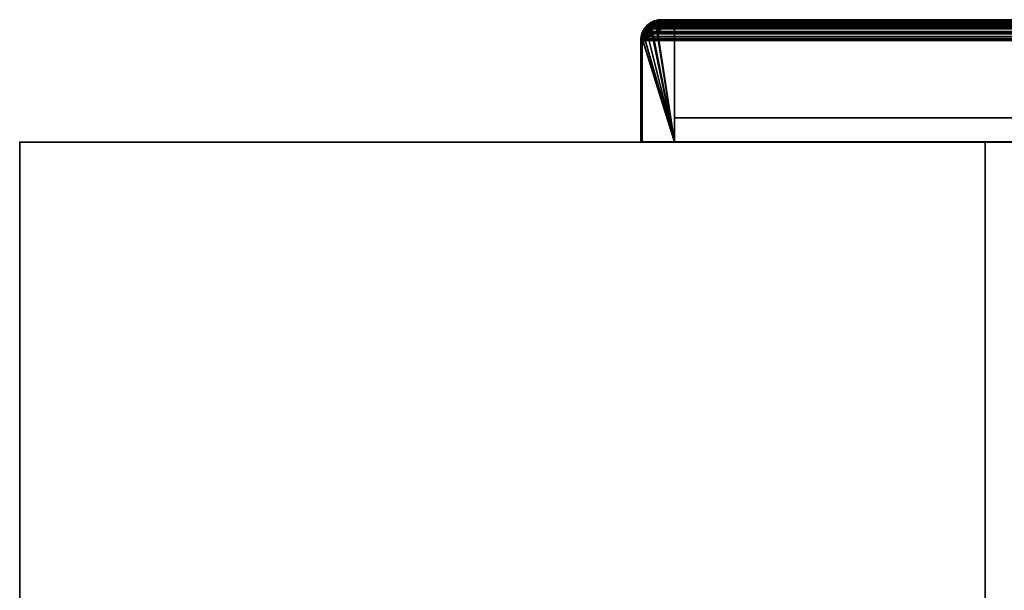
# Model space of a CAD drawing. Header units: millimetres. Extents: x -490 to 6690, y -115 to 152.
# Tile 1000 of 1056: x 5310 to 5463, y 64 to 152. Entities that reach past the tile are written whole.
import ezdxf

# ---------------------------------------------------------------- set-up
doc = ezdxf.new("R2010")
doc.units = ezdxf.units.MM
doc.layers.add('151', color=253, linetype='Continuous')

# ---------------------------------------------------------------- blocks, each defined once
blk = doc.blocks.new('UG_SURFACE_005')
at = {"layer": '151', "color": 252, "linetype": 'Continuous', "lineweight": 35}
for points in [[(5310, -6.2, -7.5), (5310, 133.2, -7.5), (5460, 133.2, -7.5), (5460, -6.2, -7.5)], [(5310, 133.2, 2202.5), (6690, 133.2, 2202.5), (6540, 133.2, 2052.5), (5460, 133.2, 2052.5)], [(5460, 133.2, 2052.5), (5460, 133.2, -7.5), (5310, 133.2, -7.5), (5310, 133.2, 2202.5)], [(5310, -6.2, 2202.5), (5310, 133.2, 2202.5), (5310, 133.2, -7.5), (5310, -6.2, -7.5)], [(6690, -6.2, 2202.5), (6690, 133.2, 2202.5), (5310, 133.2, 2202.5), (5310, -6.2, 2202.5)], [(5460, -6.2, 2052.5), (5460, 133.2, 2052.5), (6540, 133.2, 2052.5), (6540, -6.2, 2052.5)], [(5460, -6.2, -7.5), (5460, 133.2, -7.5), (5460, 133.2, 2052.5), (5460, -6.2, 2052.5)]]:
    blk.add_3dface(points, dxfattribs=at)
blk = doc.blocks.new('UG_SURFACE_384')
at = {"layer": '151', "color": 14, "linetype": 'Continuous', "lineweight": 35}
for points in [[(5411.75, 152, -7.5), (5411.75, 133.25, -7.5), (5406.75, 133.25, -7.5), (5406.75, 149, -7.5)], [(5406.75, 149, -7.5), (5406.79, 149.18, -7.5), (5411.75, 152, -7.5)], [(5408.8, 151.81, -7.5), (5409.75, 152, -7.5), (5411.75, 152, -7.5), (5406.79, 149.18, -7.5)], [(5408, 151.37, -7.5), (5408.6, 151.77, -7.5), (5408.8, 151.81, -7.5), (5406.79, 149.18, -7.5)], [(5411.75, 133.25, 2095.75), (5408.81, 151.75, 2098.69), (5408.27, 151.61, 2099.23), (5407.99, 151.35, 2099.51)], [(5408, 151.37, -7.5), (5407.99, 151.35, 2099.51), (5408.27, 151.61, 2099.23)], [(5408.81, 151.75, 2098.69), (5408.6, 151.77, -7.5), (5408, 151.37, -7.5)], [(5408, 151.37, -7.5), (5408.27, 151.61, 2099.23), (5408.81, 151.75, 2098.69)], [(5408.81, 151.75, 2098.69), (5408.8, 151.81, -7.5), (5408.6, 151.77, -7.5)], [(5408.8, 151.81, -7.5), (5408.81, 151.75, 2098.69), (5409.75, 152, 2097.75)], [(5409.75, 152, 2097.75), (5409.75, 152, -7.5), (5408.8, 151.81, -7.5)], [(5411.75, 133.25, 2095.75), (5411.75, 152, 2095.75), (5409.75, 152, 2097.75), (5408.81, 151.75, 2098.69)], [(5411.75, 152, 2095.75), (5411.75, 152, -7.5), (5409.75, 152, -7.5), (5409.75, 152, 2097.75)], [(5411.75, 133.25, 2095.75), (5411.75, 133.25, -7.5), (5411.75, 152, -7.5), (5411.75, 152, 2095.75)], [(5411.75, 133.25, 2095.75), (5406.93, 149.96, 2100.57), (5406.85, 149.78, 2100.65), (5406.77, 149.18, 2100.73)], [(5408, 151.37, -7.5), (5406.79, 149.18, -7.5), (5406.94, 149.97, -7.5)], [(5406.93, 149.96, 2100.57), (5406.94, 149.97, -7.5), (5406.79, 149.18, -7.5)], [(5406.79, 149.18, -7.5), (5406.85, 149.78, 2100.65), (5406.93, 149.96, 2100.57)], [(5407.35, 150.76, 2100.15), (5407.26, 150.67, 2100.24), (5406.93, 149.96, 2100.57), (5411.75, 133.25, 2095.75)], [(5406.98, 150.15, -7.5), (5406.93, 149.96, 2100.57), (5407.26, 150.67, 2100.24)], [(5406.98, 150.15, -7.5), (5406.94, 149.97, -7.5), (5406.93, 149.96, 2100.57)], [(5408, 151.37, -7.5), (5406.94, 149.97, -7.5), (5406.98, 150.15, -7.5), (5407.38, 150.75, -7.5)], [(5406.98, 150.15, -7.5), (5407.26, 150.67, 2100.24), (5407.35, 150.76, 2100.15)], [(5407.35, 150.76, 2100.15), (5407.38, 150.75, -7.5), (5406.98, 150.15, -7.5)], [(5407.99, 151.35, 2099.51), (5407.35, 150.76, 2100.15), (5411.75, 133.25, 2095.75)], [(5407.38, 150.75, -7.5), (5407.35, 150.76, 2100.15), (5407.99, 151.35, 2099.51)], [(5407.38, 150.75, -7.5), (5407.63, 151.12, -7.5), (5408, 151.37, -7.5)], [(5407.99, 151.35, 2099.51), (5407.63, 151.12, -7.5), (5407.38, 150.75, -7.5)], [(5407.99, 151.35, 2099.51), (5408, 151.37, -7.5), (5407.63, 151.12, -7.5)], [(5406.77, 149.18, 2100.73), (5406.75, 149, 2100.75), (5406.75, 133.25, 2100.75), (5411.75, 133.25, 2095.75)], [(5406.75, 149, -7.5), (5406.75, 149, 2100.75), (5406.77, 149.18, 2100.73)], [(5406.77, 149.18, 2100.73), (5406.79, 149.18, -7.5), (5406.75, 149, -7.5)], [(5406.75, 149, -7.5), (5406.75, 133.25, -7.5), (5406.75, 133.25, 2100.75), (5406.75, 149, 2100.75)], [(5406.79, 149.18, -7.5), (5406.77, 149.18, 2100.73), (5406.85, 149.78, 2100.65)], [(5406.75, 133.25, 2100.75), (5406.75, 133.25, -7.5), (5411.75, 133.25, -7.5), (5411.75, 133.25, 2095.75)]]:
    blk.add_3dface(points, dxfattribs=at)
blk = doc.blocks.new('UG_SURFACE_385')
at = {"layer": '151', "color": 7, "linetype": 'Continuous', "lineweight": 35}
for points in [[(5407.45, 151.3, -7.5), (5407.49, 151.22, 2100.01), (5408.15, 151.83, 2099.35)], [(5408.15, 151.83, 2099.35), (5407.91, 151.6, -7.5), (5407.45, 151.3, -7.5)], [(5407.45, 151.3, -7.5), (5407.91, 151.6, -7.5), (5408.05, 151.4, -7.5), (5407.63, 151.12, -7.5)], [(5407.62, 151.09, 2099.88), (5408.39, 151.67, 2099.11), (5408.15, 151.83, 2099.35), (5407.49, 151.22, 2100.01)], [(5407.62, 151.11, -7.5), (5407.63, 151.12, -7.5), (5408.65, 151.74, 2098.85)], [(5408.65, 151.74, 2098.85), (5408.39, 151.67, 2099.11), (5407.62, 151.11, -7.5)], [(5408.39, 151.67, 2099.11), (5407.62, 151.09, 2099.88), (5407.62, 151.11, -7.5)], [(5408.65, 151.74, 2098.85), (5407.63, 151.12, -7.5), (5408.05, 151.4, -7.5)], [(5408.51, 152.01, -7.5), (5407.91, 151.6, -7.5), (5408.15, 151.83, 2099.35)], [(5408.57, 151.76, -7.5), (5408.05, 151.4, -7.5), (5407.91, 151.6, -7.5), (5408.51, 152.01, -7.5)], [(5408.65, 151.74, 2098.85), (5408.05, 151.4, -7.5), (5408.57, 151.76, -7.5)], [(5408.51, 152.01, -7.5), (5408.15, 151.83, 2099.35), (5408.56, 151.94, 2098.94)], [(5408.56, 151.94, 2098.94), (5408.15, 151.83, 2099.35), (5408.39, 151.67, 2099.11), (5408.65, 151.74, 2098.85)], [(5408.56, 151.94, 2098.94), (5408.56, 152.01, -7.5), (5408.51, 152.01, -7.5)], [(5408.64, 151.77, -7.5), (5408.57, 151.76, -7.5), (5408.51, 152.01, -7.5), (5408.56, 152.01, -7.5)], [(5408.77, 152.06, -7.5), (5408.56, 151.94, 2098.94), (5409.75, 152.25, 2097.75)], [(5408.65, 151.74, 2098.85), (5409.75, 152, 2097.75), (5409.75, 152.25, 2097.75), (5408.56, 151.94, 2098.94)], [(5408.77, 152.06, -7.5), (5408.56, 152.01, -7.5), (5408.56, 151.94, 2098.94)], [(5408.56, 152.01, -7.5), (5408.77, 152.06, -7.5), (5408.85, 151.81, -7.5), (5408.64, 151.77, -7.5)], [(5408.57, 151.76, -7.5), (5408.64, 151.77, -7.5), (5408.65, 151.74, 2098.85)], [(5408.64, 151.77, -7.5), (5408.85, 151.81, -7.5), (5409.75, 152, 2097.75)], [(5409.75, 152, 2097.75), (5408.65, 151.74, 2098.85), (5408.64, 151.77, -7.5)], [(5409.75, 152.25, 2097.75), (5409.75, 152.25, -7.5), (5408.77, 152.06, -7.5)], [(5409.75, 152, -7.5), (5408.85, 151.81, -7.5), (5408.77, 152.06, -7.5), (5409.75, 152.25, -7.5)], [(5408.85, 151.81, -7.5), (5409.75, 152, -7.5), (5409.75, 152, 2097.75)], [(5483.75, 152.25, 2023.75), (5483.75, 152.25, -7.5), (5409.75, 152.25, -7.5), (5409.75, 152.25, 2097.75)], [(5409.75, 152.25, -7.5), (5483.75, 152.25, -7.5), (5483.75, 152, -7.5), (5409.75, 152, -7.5)], [(5483.75, 152.25, 2023.75), (5409.75, 152.25, 2097.75), (5409.75, 152, 2097.75), (5483.75, 152, 2023.75)], [(5483.75, 152, 2023.75), (5409.75, 152, 2097.75), (5409.75, 152, -7.5), (5483.75, 152, -7.5)], [(5483.75, 152.25, 2023.75), (5484.86, 152.04, -7.5), (5483.93, 152.22, -7.5)], [(5484.86, 152.04, -7.5), (5483.75, 152.25, 2023.75), (5484.94, 151.95, 2022.56)], [(5483.93, 152.22, -7.5), (5483.75, 152.25, -7.5), (5483.75, 152.25, 2023.75)], [(5483.91, 151.97, -7.5), (5483.75, 152, -7.5), (5483.75, 152.25, -7.5), (5483.93, 152.22, -7.5)], [(5483.75, 152, 2023.75), (5484.76, 151.83, 2022.74), (5484.94, 151.95, 2022.56), (5483.75, 152.25, 2023.75)], [(5483.75, 152, -7.5), (5483.91, 151.97, -7.5), (5484.85, 151.77, 2022.65)], [(5484.85, 151.77, 2022.65), (5484.76, 151.83, 2022.74), (5483.75, 152, -7.5)], [(5484.76, 151.83, 2022.74), (5483.75, 152, 2023.75), (5483.75, 152, -7.5)], [(5484.78, 151.8, -7.5), (5483.91, 151.97, -7.5), (5483.93, 152.22, -7.5), (5484.86, 152.04, -7.5)], [(5484.85, 151.77, 2022.65), (5483.91, 151.97, -7.5), (5484.78, 151.8, -7.5)], [(5484.94, 151.95, 2022.56), (5484.76, 151.83, 2022.74), (5484.85, 151.77, 2022.65)], [(5484.85, 151.79, -7.5), (5484.78, 151.8, -7.5), (5484.86, 152.04, -7.5), (5484.94, 152.03, -7.5)], [(5484.78, 151.8, -7.5), (5484.85, 151.79, -7.5), (5484.85, 151.77, 2022.65)], [(5484.85, 151.79, -7.5), (5484.94, 152.03, -7.5), (5484.95, 152.02, -7.5)], [(5484.95, 152.02, -7.5), (5485.69, 151.53, -7.5), (5485.55, 151.33, -7.5), (5484.85, 151.79, -7.5)], [(5484.85, 151.79, -7.5), (5484.85, 151.79, -7.5), (5484.95, 152.02, -7.5)], [(5485.31, 151.85, 2022.19), (5484.94, 151.95, 2022.56), (5484.85, 151.77, 2022.65)], [(5484.85, 151.77, 2022.65), (5485.77, 151.22, 2021.73), (5486.02, 151.23, 2021.48), (5485.31, 151.85, 2022.19)], [(5484.85, 151.79, -7.5), (5485.55, 151.33, -7.5), (5485.86, 151.1, 2021.64)], [(5485.86, 151.1, 2021.64), (5485.77, 151.22, 2021.73), (5484.85, 151.79, -7.5)], [(5484.85, 151.79, -7.5), (5484.85, 151.79, -7.5), (5484.85, 151.77, 2022.65)], [(5485.77, 151.22, 2021.73), (5484.85, 151.77, 2022.65), (5484.85, 151.79, -7.5)], [(5484.94, 151.95, 2022.56), (5484.94, 152.03, -7.5), (5484.86, 152.04, -7.5)], [(5484.94, 151.95, 2022.56), (5484.95, 152.02, -7.5), (5484.94, 152.03, -7.5)], [(5485.69, 151.53, -7.5), (5484.95, 152.02, -7.5), (5484.94, 151.95, 2022.56)], [(5485.69, 151.53, -7.5), (5484.94, 151.95, 2022.56), (5485.31, 151.85, 2022.19)], [(5485.31, 151.85, 2022.19), (5486.05, 151.3, -7.5), (5485.69, 151.53, -7.5)], [(5485.31, 151.85, 2022.19), (5486.02, 151.23, 2021.48), (5486.05, 151.3, -7.5)], [(5485.87, 151.12, -7.5), (5485.55, 151.33, -7.5), (5485.69, 151.53, -7.5), (5486.05, 151.3, -7.5)], [(5406.5, 149, 2101), (5406.72, 150.19, -7.5), (5406.71, 150.11, -7.5)], [(5406.72, 150.19, -7.5), (5406.5, 149, 2101), (5406.61, 149.85, 2100.89)], [(5406.5, 149, 2101), (5406.71, 150.11, -7.5), (5406.53, 149.18, -7.5)], [(5406.95, 150.03, -7.5), (5406.78, 149.16, -7.5), (5406.53, 149.18, -7.5), (5406.71, 150.11, -7.5)], [(5406.72, 150.19, -7.5), (5406.61, 149.85, 2100.89), (5406.76, 150.17, 2100.74)], [(5406.76, 150.17, 2100.74), (5406.61, 149.85, 2100.89), (5406.81, 149.57, 2100.7), (5406.97, 150.07, 2100.53)], [(5406.71, 150.11, -7.5), (5406.72, 150.19, -7.5), (5406.96, 150.1, -7.5), (5406.96, 150.08, -7.5)], [(5406.96, 150.08, -7.5), (5406.95, 150.03, -7.5), (5406.71, 150.11, -7.5)], [(5406.76, 150.17, 2100.74), (5406.73, 150.2, -7.5), (5406.72, 150.19, -7.5)], [(5406.96, 150.1, -7.5), (5406.72, 150.19, -7.5), (5406.73, 150.2, -7.5)], [(5407.05, 150.81, 2100.45), (5407.22, 150.95, -7.5), (5406.73, 150.2, -7.5)], [(5406.73, 150.2, -7.5), (5407.22, 150.95, -7.5), (5407.42, 150.8, -7.5), (5406.96, 150.1, -7.5)], [(5406.73, 150.2, -7.5), (5406.76, 150.17, 2100.74), (5407.05, 150.81, 2100.45)], [(5406.75, 149, -7.5), (5406.78, 149.16, -7.5), (5406.97, 150.07, 2100.53)], [(5406.97, 150.07, 2100.53), (5406.81, 149.57, 2100.7), (5406.75, 149, -7.5)], [(5407.05, 150.81, 2100.45), (5406.76, 150.17, 2100.74), (5407.05, 150.3, 2100.45)], [(5406.97, 150.07, 2100.53), (5407.05, 150.3, 2100.45), (5406.76, 150.17, 2100.74)], [(5406.97, 150.07, 2100.53), (5406.78, 149.16, -7.5), (5406.95, 150.03, -7.5)], [(5406.95, 150.03, -7.5), (5406.96, 150.08, -7.5), (5406.97, 150.07, 2100.53)], [(5407.62, 151.09, 2099.88), (5406.96, 150.1, -7.5), (5407.42, 150.8, -7.5)], [(5406.96, 150.08, -7.5), (5406.96, 150.1, -7.5), (5407.62, 151.09, 2099.88)], [(5407.62, 151.09, 2099.88), (5407.54, 151.03, 2099.96), (5406.96, 150.08, -7.5)], [(5406.96, 150.08, -7.5), (5407.54, 151.03, 2099.96), (5407.05, 150.3, 2100.45)], [(5407.05, 150.3, 2100.45), (5406.97, 150.07, 2100.53), (5406.96, 150.08, -7.5)], [(5407.22, 150.95, -7.5), (5407.05, 150.81, 2100.45), (5407.49, 151.22, 2100.01)], [(5407.05, 150.3, 2100.45), (5407.54, 151.03, 2099.96), (5407.49, 151.22, 2100.01), (5407.05, 150.81, 2100.45)], [(5407.49, 151.22, 2100.01), (5407.45, 151.3, -7.5), (5407.22, 150.95, -7.5)], [(5407.62, 151.11, -7.5), (5407.42, 150.8, -7.5), (5407.22, 150.95, -7.5), (5407.45, 151.3, -7.5)], [(5407.42, 150.8, -7.5), (5407.62, 151.11, -7.5), (5407.62, 151.09, 2099.88)], [(5407.45, 151.3, -7.5), (5407.63, 151.12, -7.5), (5407.62, 151.11, -7.5)], [(5407.49, 151.22, 2100.01), (5407.54, 151.03, 2099.96), (5407.62, 151.09, 2099.88)], [(5485.55, 151.33, -7.5), (5485.87, 151.12, -7.5), (5485.86, 151.1, 2021.64)], [(5486.02, 151.23, 2021.48), (5485.77, 151.22, 2021.73), (5485.86, 151.1, 2021.64)], [(5485.86, 151.1, 2021.64), (5486.36, 150.47, 2021.14), (5486.35, 150.95, 2021.15), (5486.02, 151.23, 2021.48)], [(5486.36, 150.47, 2021.14), (5485.86, 151.1, 2021.64), (5485.87, 151.12, -7.5)], [(5486.05, 151.3, -7.5), (5486.35, 150.84, -7.5), (5486.15, 150.7, -7.5), (5485.87, 151.12, -7.5)], [(5485.87, 151.12, -7.5), (5486.15, 150.7, -7.5), (5486.52, 150.09, 2020.98)], [(5486.52, 150.09, 2020.98), (5486.36, 150.47, 2021.14), (5485.87, 151.12, -7.5)], [(5486.35, 150.84, -7.5), (5486.05, 151.3, -7.5), (5486.02, 151.23, 2021.48)], [(5486.02, 151.23, 2021.48), (5486.76, 150.24, -7.5), (5486.35, 150.84, -7.5)], [(5486.76, 150.24, -7.5), (5486.02, 151.23, 2021.48), (5486.35, 150.95, 2021.15)], [(5486.51, 150.18, -7.5), (5486.15, 150.7, -7.5), (5486.35, 150.84, -7.5), (5486.76, 150.24, -7.5)], [(5486.15, 150.7, -7.5), (5486.51, 150.18, -7.5), (5486.52, 150.09, 2020.98)], [(5486.35, 150.95, 2021.15), (5486.76, 150.19, -7.5), (5486.76, 150.24, -7.5)], [(5486.35, 150.95, 2021.15), (5486.75, 150.18, 2020.75), (5486.76, 150.19, -7.5)], [(5486.75, 150.18, 2020.75), (5486.35, 150.95, 2021.15), (5486.36, 150.47, 2021.14), (5486.52, 150.09, 2020.98)], [(5486.52, 150.1, -7.5), (5486.51, 150.18, -7.5), (5486.76, 150.24, -7.5), (5486.76, 150.19, -7.5)], [(5486.51, 150.18, -7.5), (5486.52, 150.1, -7.5), (5486.52, 150.09, 2020.98)], [(5486.76, 150.19, -7.5), (5486.81, 149.98, -7.5), (5486.56, 149.9, -7.5), (5486.52, 150.1, -7.5)], [(5486.52, 150.09, 2020.98), (5486.65, 149.79, 2020.85), (5486.84, 150.01, 2020.66), (5486.75, 150.18, 2020.75)], [(5486.52, 150.1, -7.5), (5486.56, 149.9, -7.5), (5486.75, 149, 2020.75)], [(5486.75, 149, 2020.75), (5486.65, 149.79, 2020.85), (5486.52, 150.1, -7.5)], [(5486.65, 149.79, 2020.85), (5486.52, 150.09, 2020.98), (5486.52, 150.1, -7.5)], [(5486.75, 149, -7.5), (5486.56, 149.9, -7.5), (5486.81, 149.98, -7.5), (5487, 149, -7.5)], [(5487, 149, 2020.5), (5486.84, 150.01, 2020.66), (5486.65, 149.79, 2020.85), (5486.75, 149, 2020.75)], [(5486.81, 149.98, -7.5), (5486.76, 150.19, -7.5), (5486.75, 150.18, 2020.75)], [(5486.81, 149.98, -7.5), (5486.75, 150.18, 2020.75), (5486.84, 150.01, 2020.66)], [(5486.84, 150.01, 2020.66), (5487, 149, -7.5), (5486.81, 149.98, -7.5)], [(5486.84, 150.01, 2020.66), (5487, 149, 2020.5), (5487, 149, -7.5)], [(5406.75, 149, 2100.75), (5406.81, 149.57, 2100.7), (5406.61, 149.85, 2100.89), (5406.5, 149, 2101)], [(5406.53, 149.18, -7.5), (5406.5, 149, -7.5), (5406.5, 149, 2101)], [(5406.78, 149.16, -7.5), (5406.75, 149, -7.5), (5406.5, 149, -7.5), (5406.53, 149.18, -7.5)], [(5406.5, 149, -7.5), (5406.5, 133.25, -7.5), (5406.5, 133.25, 2101), (5406.5, 149, 2101)], [(5406.5, 149, 2101), (5406.5, 133.25, 2101), (5406.75, 133.25, 2100.75), (5406.75, 149, 2100.75)], [(5406.5, 133.25, -7.5), (5406.5, 149, -7.5), (5406.75, 149, -7.5), (5406.75, 133.25, -7.5)], [(5406.81, 149.57, 2100.7), (5406.75, 149, 2100.75), (5406.75, 149, -7.5)], [(5406.75, 149, 2100.75), (5406.75, 133.25, 2100.75), (5406.75, 133.25, -7.5), (5406.75, 149, -7.5)], [(5486.56, 149.9, -7.5), (5486.75, 149, -7.5), (5486.75, 149, 2020.75)], [(5487, 149, -7.5), (5487, 111, -7.5), (5486.75, 111, -7.5), (5486.75, 149, -7.5)], [(5486.75, 111, 2020.75), (5486.75, 149, 2020.75), (5486.75, 149, -7.5), (5486.75, 111, -7.5)], [(5486.75, 149, 2020.75), (5486.75, 111, 2020.75), (5487, 111, 2020.5), (5487, 149, 2020.5)], [(5487, 111, -7.5), (5487, 149, -7.5), (5487, 149, 2020.5), (5487, 111, 2020.5)], [(5406.5, 133.25, 2101), (5406.5, 133.25, -7.5), (5406.75, 133.25, -7.5), (5406.75, 133.25, 2100.75)], [(5486.75, 111, 2020.75), (5486.75, 111, -7.5), (5487, 111, -7.5), (5487, 111, 2020.5)]]:
    blk.add_3dface(points, dxfattribs=at)
blk = doc.blocks.new('UG_SURFACE_386')
at = {"layer": '151', "color": 41, "linetype": 'Continuous', "lineweight": 35}
for points in [[(5411.75, 137, -7.5), (5411.75, 152, -7.5), (5481.75, 152, -7.5), (5481.75, 137, -7.5)], [(5411.75, 152, -7.5), (5411.75, 137, -7.5), (5411.75, 137, 2095.75), (5411.75, 152, 2095.75)], [(5481.75, 152, 2025.75), (5481.75, 152, -7.5), (5411.75, 152, -7.5), (5411.75, 152, 2095.75)], [(5481.75, 137, 2025.75), (5481.75, 152, 2025.75), (5411.75, 152, 2095.75), (5411.75, 137, 2095.75)], [(5481.75, 137, -7.5), (5481.75, 152, -7.5), (5481.75, 152, 2025.75), (5481.75, 137, 2025.75)], [(5411.75, 137, 2095.75), (5411.75, 137, -7.5), (5481.75, 137, -7.5), (5481.75, 137, 2025.75)]]:
    blk.add_3dface(points, dxfattribs=at)
blk = doc.blocks.new('UG_SURFACE_388')
at = {"layer": '151', "color": 7, "linetype": 'Continuous', "lineweight": 35}
for points in [[(5408.39, 151.67, 2099.11), (5407.63, 151.1, 2099.87), (5407.36, 151.2, 2100.14), (5407.96, 151.66, 2099.54)], [(6592.04, 151.64, 2099.54), (5407.96, 151.66, 2099.54), (5407.36, 151.2, 2100.14)], [(5407.36, 151.2, 2100.14), (6592.44, 151.4, 2099.94), (6592.04, 151.64, 2099.54)], [(6592.36, 151.1, 2099.86), (5407.63, 151.1, 2099.87), (5408.39, 151.67, 2099.11)], [(5407.96, 151.66, 2099.54), (6592.04, 151.64, 2099.54), (6591.34, 152.06, 2098.84)], [(5408.28, 151.9, 2099.22), (5407.96, 151.66, 2099.54), (6591.34, 152.06, 2098.84)], [(5407.96, 151.66, 2099.54), (5408.28, 151.9, 2099.22), (5408.39, 151.67, 2099.11)], [(5408.28, 151.9, 2099.22), (6591.34, 152.06, 2098.84), (6591.19, 152.09, 2098.69)], [(6591.19, 152.09, 2098.69), (5408.82, 152.03, 2098.68), (5408.28, 151.9, 2099.22)], [(5408.65, 151.74, 2098.85), (5408.39, 151.67, 2099.11), (5408.28, 151.9, 2099.22), (5408.82, 152.03, 2098.68)], [(6592.27, 151.22, 2099.77), (5408.39, 151.67, 2099.11), (5408.65, 151.74, 2098.85)], [(6592.27, 151.22, 2099.77), (6592.36, 151.1, 2099.86), (5408.39, 151.67, 2099.11)], [(5408.82, 152.03, 2098.68), (5409.75, 152.25, 2097.75), (5409.75, 152, 2097.75), (5408.65, 151.74, 2098.85)], [(5408.65, 151.74, 2098.85), (5409.75, 152, 2097.75), (6590.25, 152, 2097.75)], [(6590.25, 152, 2097.75), (6591.26, 151.83, 2098.76), (5408.65, 151.74, 2098.85)], [(6591.26, 151.83, 2098.76), (6591.35, 151.77, 2098.85), (5408.65, 151.74, 2098.85)], [(5408.65, 151.74, 2098.85), (6591.35, 151.77, 2098.85), (6592.27, 151.22, 2099.77)], [(5408.82, 152.03, 2098.68), (6591.19, 152.09, 2098.69), (6590.25, 152.25, 2097.75)], [(6590.25, 152.25, 2097.75), (5409.75, 152.25, 2097.75), (5408.82, 152.03, 2098.68)], [(6590.25, 152.25, 2097.75), (6516.25, 152.25, 2023.75), (5483.75, 152.25, 2023.75), (5409.75, 152.25, 2097.75)], [(5483.75, 152, 2023.75), (5409.75, 152, 2097.75), (5409.75, 152.25, 2097.75), (5483.75, 152.25, 2023.75)], [(6590.25, 152, 2097.75), (5409.75, 152, 2097.75), (5483.75, 152, 2023.75), (6516.25, 152, 2023.75)], [(5406.98, 150.09, 2100.52), (5406.81, 149.57, 2100.7), (5406.56, 149.62, 2100.94), (5406.74, 150.16, 2100.76)], [(5406.56, 149.62, 2100.94), (6593.39, 149.85, 2100.89), (6593.26, 150.16, 2100.76)], [(6593.26, 150.16, 2100.76), (5406.74, 150.16, 2100.76), (5406.56, 149.62, 2100.94)], [(5406.74, 150.16, 2100.76), (6593.26, 150.16, 2100.76), (6593.08, 150.6, 2100.58)], [(5406.82, 150.41, 2100.68), (5406.74, 150.16, 2100.76), (6593.08, 150.6, 2100.58)], [(5406.74, 150.16, 2100.76), (5406.82, 150.41, 2100.68), (5407.05, 150.3, 2100.45), (5406.98, 150.09, 2100.52)], [(5406.81, 149.57, 2100.7), (5406.98, 150.09, 2100.52), (6593.02, 150.08, 2100.52)], [(6593.02, 150.08, 2100.52), (6593.15, 149.79, 2100.65), (5406.81, 149.57, 2100.7)], [(5407.54, 151.03, 2099.96), (5407.05, 150.3, 2100.45), (5406.82, 150.41, 2100.68), (5407.23, 151.01, 2100.27)], [(6592.77, 150.99, 2100.27), (5407.23, 151.01, 2100.27), (5406.82, 150.41, 2100.68)], [(5406.82, 150.41, 2100.68), (6593.08, 150.6, 2100.58), (6592.77, 150.99, 2100.27)], [(6592.86, 150.47, 2100.36), (5406.98, 150.09, 2100.52), (5407.05, 150.3, 2100.45)], [(6592.86, 150.47, 2100.36), (6593.02, 150.08, 2100.52), (5406.98, 150.09, 2100.52)], [(5407.05, 150.3, 2100.45), (5407.54, 151.03, 2099.96), (6592.86, 150.47, 2100.36)], [(5407.23, 151.01, 2100.27), (5407.36, 151.2, 2100.14), (5407.54, 151.03, 2099.96)], [(5407.36, 151.2, 2100.14), (5407.23, 151.01, 2100.27), (6592.77, 150.99, 2100.27)], [(5407.36, 151.2, 2100.14), (6592.77, 150.99, 2100.27), (6592.44, 151.4, 2099.94)], [(5407.63, 151.1, 2099.87), (5407.54, 151.03, 2099.96), (5407.36, 151.2, 2100.14)], [(6592.86, 150.47, 2100.36), (5407.54, 151.03, 2099.96), (5407.63, 151.1, 2099.87)], [(5407.63, 151.1, 2099.87), (6592.36, 151.1, 2099.86), (6592.86, 150.47, 2100.36)], [(5406.75, 149, 2100.75), (5406.5, 149, 2101), (5406.52, 149.26, 2100.98)], [(6593.47, 149.25, 2100.97), (5406.52, 149.26, 2100.98), (5406.5, 149, 2101)], [(5406.5, 149, 2101), (6593.5, 149, 2101), (6593.47, 149.25, 2100.97)], [(5406.75, 149, 2100.75), (5406.75, 133.25, 2100.75), (5406.5, 133.25, 2101), (5406.5, 149, 2101)], [(5406.5, 149, 2101), (5406.5, 133.25, 2101), (6593.5, 133.25, 2101), (6593.5, 149, 2101)], [(5406.52, 149.26, 2100.98), (5406.56, 149.62, 2100.94), (5406.81, 149.57, 2100.7), (5406.75, 149, 2100.75)], [(5406.56, 149.62, 2100.94), (5406.52, 149.26, 2100.98), (6593.47, 149.25, 2100.97)], [(5406.56, 149.62, 2100.94), (6593.47, 149.25, 2100.97), (6593.39, 149.85, 2100.89)], [(6593.25, 149, 2100.75), (5406.75, 149, 2100.75), (5406.81, 149.57, 2100.7)], [(6593.25, 149, 2100.75), (6593.25, 133.25, 2100.75), (5406.75, 133.25, 2100.75), (5406.75, 149, 2100.75)], [(6593.15, 149.79, 2100.65), (6593.25, 149, 2100.75), (5406.81, 149.57, 2100.7)], [(6593.25, 133.25, 2100.75), (6593.5, 133.25, 2101), (5406.5, 133.25, 2101), (5406.75, 133.25, 2100.75)]]:
    blk.add_3dface(points, dxfattribs=at)
blk = doc.blocks.new('UG_SURFACE_390')
at = {"layer": '151', "color": 14, "linetype": 'Continuous', "lineweight": 35}
for points in [[(5408.1, 151.45, 2099.4), (6591.9, 151.44, 2099.4), (6591.26, 151.83, 2098.76)], [(5408.39, 151.67, 2099.11), (5408.1, 151.45, 2099.4), (6591.26, 151.83, 2098.76)], [(5411.75, 133.25, 2095.75), (5408.1, 151.45, 2099.4), (5408.39, 151.67, 2099.11), (5408.89, 151.79, 2098.61)], [(5408.39, 151.67, 2099.11), (6591.26, 151.83, 2098.76), (6591.11, 151.85, 2098.61)], [(6591.11, 151.85, 2098.61), (5408.89, 151.79, 2098.61), (5408.39, 151.67, 2099.11)], [(5408.89, 151.79, 2098.61), (6591.11, 151.85, 2098.61), (6590.25, 152, 2097.75)], [(6590.25, 152, 2097.75), (5409.75, 152, 2097.75), (5408.89, 151.79, 2098.61)], [(5408.89, 151.79, 2098.61), (5409.75, 152, 2097.75), (5411.75, 152, 2095.75), (5411.75, 133.25, 2095.75)], [(6590.25, 152, 2097.75), (6588.25, 152, 2095.75), (5411.75, 152, 2095.75), (5409.75, 152, 2097.75)], [(6588.25, 133.25, 2095.75), (5411.75, 133.25, 2095.75), (5411.75, 152, 2095.75), (6588.25, 152, 2095.75)], [(5408.1, 151.45, 2099.4), (5411.75, 133.25, 2095.75), (5406.75, 133.25, 2100.75), (5406.75, 149, 2100.75)], [(5406.75, 149, 2100.75), (5406.77, 149.24, 2100.73), (5408.1, 151.45, 2099.4)], [(5408.1, 151.45, 2099.4), (5406.77, 149.24, 2100.73), (5406.81, 149.57, 2100.7), (5406.97, 150.07, 2100.53)], [(5406.81, 149.57, 2100.7), (6593.15, 149.79, 2100.65), (6593.03, 150.07, 2100.53)], [(6593.03, 150.07, 2100.53), (5406.97, 150.07, 2100.53), (5406.81, 149.57, 2100.7)], [(5406.97, 150.07, 2100.53), (5407.05, 150.3, 2100.45), (5407.42, 150.85, 2100.08), (5408.1, 151.45, 2099.4)], [(5406.97, 150.07, 2100.53), (6593.03, 150.07, 2100.53), (6592.86, 150.47, 2100.36)], [(5407.05, 150.3, 2100.45), (5406.97, 150.07, 2100.53), (6592.86, 150.47, 2100.36)], [(6592.57, 150.84, 2100.07), (5407.42, 150.85, 2100.08), (5407.05, 150.3, 2100.45)], [(5407.05, 150.3, 2100.45), (6592.86, 150.47, 2100.36), (6592.57, 150.84, 2100.07)], [(5407.42, 150.85, 2100.08), (5407.54, 151.03, 2099.96), (5408.1, 151.45, 2099.4)], [(5407.54, 151.03, 2099.96), (5407.42, 150.85, 2100.08), (6592.57, 150.84, 2100.07)], [(6591.9, 151.44, 2099.4), (5408.1, 151.45, 2099.4), (5407.54, 151.03, 2099.96)], [(5407.54, 151.03, 2099.96), (6592.27, 151.22, 2099.77), (6591.9, 151.44, 2099.4)], [(5407.54, 151.03, 2099.96), (6592.57, 150.84, 2100.07), (6592.27, 151.22, 2099.77)], [(6593.22, 149.23, 2100.72), (5406.77, 149.24, 2100.73), (5406.75, 149, 2100.75)], [(5406.75, 149, 2100.75), (6593.25, 149, 2100.75), (6593.22, 149.23, 2100.72)], [(5406.75, 149, 2100.75), (5406.75, 133.25, 2100.75), (6593.25, 133.25, 2100.75), (6593.25, 149, 2100.75)], [(5406.81, 149.57, 2100.7), (5406.77, 149.24, 2100.73), (6593.22, 149.23, 2100.72)], [(5406.81, 149.57, 2100.7), (6593.22, 149.23, 2100.72), (6593.15, 149.79, 2100.65)], [(6588.25, 133.25, 2095.75), (6593.25, 133.25, 2100.75), (5406.75, 133.25, 2100.75), (5411.75, 133.25, 2095.75)]]:
    blk.add_3dface(points, dxfattribs=at)
blk = doc.blocks.new('UG_SURFACE_391')
at = {"layer": '151', "color": 41, "linetype": 'Continuous', "lineweight": 35}
for points in [[(5411.75, 137, 2095.75), (5411.75, 152, 2095.75), (5481.75, 152, 2025.75), (5481.75, 137, 2025.75)], [(5411.75, 152, 2095.75), (5411.75, 137, 2095.75), (6588.25, 137, 2095.75), (6588.25, 152, 2095.75)], [(6588.25, 152, 2095.75), (6518.25, 152, 2025.75), (5481.75, 152, 2025.75), (5411.75, 152, 2095.75)], [(6518.25, 137, 2025.75), (6588.25, 137, 2095.75), (5411.75, 137, 2095.75), (5481.75, 137, 2025.75)]]:
    blk.add_3dface(points, dxfattribs=at)

msp = doc.modelspace()

# ---------------------------------------------------------------- linework, layer by layer
at = {"layer": '151', "linetype": 'Continuous', "lineweight": -3}
for p, q in [((5409.75, 152.25, -7.5), (5409.75, 152.25, 2097.75)), ((5409.75, 152.25, -7.5), (5483.75, 152.25, -7.5)), ((5409.75, 152.25, 2097.75), (6590.25, 152.25, 2097.75)), ((5409.75, 152.25, 2097.75), (5483.75, 152.25, 2023.75)), ((5483.75, 152.25, 2023.75), (5409.75, 152.25, 2097.75)), ((5409.75, 152, -7.5), (5411.75, 152, -7.5)), ((5409.75, 152, 2097.75), (5411.75, 152, 2095.75)), ((5409.75, 152, -7.5), (5409.75, 152, 2097.75)), ((5411.75, 152, 2095.75), (5409.75, 152, 2097.75)), ((5483.75, 152, 2023.75), (5409.75, 152, 2097.75)), ((5409.75, 152, -7.5), (5483.75, 152, -7.5)), ((5409.75, 152, 2097.75), (5483.75, 152, 2023.75)), ((5409.75, 152, 2097.75), (6590.25, 152, 2097.75)), ((5411.75, 152, -7.5), (5411.75, 133.25, -7.5)), ((5411.75, 152, -7.5), (5481.75, 152, -7.5)), ((5411.75, 152, 2095.75), (5411.75, 133.25, 2095.75)), ((5411.75, 152, -7.5), (5411.75, 152, 2095.75)), ((5411.75, 152, 2095.75), (5481.75, 152, 2025.75)), ((5411.75, 152, 2095.75), (6588.25, 152, 2095.75)), ((5411.75, 152, -7.5), (5411.75, 152, 2095.75)), ((5481.75, 152, 2025.75), (5411.75, 152, 2095.75)), ((5411.75, 152, 2095.75), (6588.25, 152, 2095.75)), ((5411.75, 152, 2095.75), (5411.75, 137, 2095.75)), ((5411.75, 152, 2095.75), (5411.75, 133.25, 2095.75)), ((5411.75, 137, -7.5), (5411.75, 152, -7.5)), ((5411.75, 137, 2095.75), (5411.75, 152, 2095.75)), ((5406.5, 149, 2101), (6593.5, 149, 2101)), ((5406.5, 149, -7.5), (5406.5, 149, 2101)), ((5406.5, 149, 2101), (5406.5, 133.25, 2101)), ((5406.5, 133.25, -7.5), (5406.5, 149, -7.5)), ((5406.5, 133.25, 2101), (5406.5, 149, 2101)), ((5406.75, 149, -7.5), (5406.75, 149, 2100.75)), ((5406.75, 149, 2100.75), (5406.75, 133.25, 2100.75)), ((5406.75, 133.25, 2100.75), (5406.75, 149, 2100.75)), ((5406.75, 149, 2100.75), (6593.25, 149, 2100.75)), ((5406.75, 133.25, 2100.75), (5406.75, 149, 2100.75)), ((5406.75, 149, 2100.75), (6593.25, 149, 2100.75)), ((5406.75, 133.25, 2100.75), (5406.75, 149, 2100.75)), ((5406.75, 149, -7.5), (5406.75, 149, 2100.75)), ((5406.75, 133.25, -7.5), (5406.75, 149, -7.5)), ((5406.75, 133.25, -7.5), (5406.75, 149, -7.5)), ((5481.75, 137, 2025.75), (5411.75, 137, 2095.75)), ((5411.75, 137, -7.5), (5411.75, 137, 2095.75)), ((5481.75, 137, -7.5), (5411.75, 137, -7.5)), ((5411.75, 137, 2095.75), (5481.75, 137, 2025.75)), ((5411.75, 137, 2095.75), (6588.25, 137, 2095.75)), ((5310, -6.2, 2202.5), (5310, 133.2, 2202.5)), ((5310, 133.2, 2202.5), (6690, 133.2, 2202.5)), ((5310, 133.2, -7.5), (5310, 133.2, 2202.5)), ((5310, 133.2, -7.5), (5310, -6.2, -7.5)), ((5310, 133.2, -7.5), (5460, 133.2, -7.5)), ((5310, -6.2, 2202.5), (5310, 133.2, 2202.5)), ((5406.5, 133.25, 2101), (5406.75, 133.25, 2100.75)), ((5406.75, 133.25, 2100.75), (5406.5, 133.25, 2101)), ((5406.75, 133.25, -7.5), (5406.5, 133.25, -7.5)), ((5406.5, 133.25, -7.5), (5406.5, 133.25, 2101)), ((5406.5, 133.25, 2101), (6593.5, 133.25, 2101)), ((5406.75, 133.25, -7.5), (5406.75, 133.25, 2100.75)), ((5411.75, 133.25, -7.5), (5406.75, 133.25, -7.5)), ((5411.75, 133.25, 2095.75), (5406.75, 133.25, 2100.75)), ((5406.75, 133.25, 2100.75), (6593.25, 133.25, 2100.75)), ((5406.75, 133.25, 2100.75), (6593.25, 133.25, 2100.75)), ((5406.75, 133.25, -7.5), (5406.75, 133.25, 2100.75)), ((5406.75, 133.25, 2100.75), (5411.75, 133.25, 2095.75)), ((5411.75, 133.25, 2095.75), (6588.25, 133.25, 2095.75)), ((5411.75, 133.25, -7.5), (5411.75, 133.25, 2095.75)), ((5460, 133.2, -7.5), (5460, -6.2, -7.5)), ((6540, 133.2, 2052.5), (5460, 133.2, 2052.5)), ((5460, -6.2, 2052.5), (5460, 133.2, 2052.5)), ((5460, 133.2, 2052.5), (5460, 133.2, -7.5))]:
    msp.add_line(p, q, dxfattribs=at)
msp.add_arc((5409.75, 149, -7.5), 3, 90, 180, dxfattribs=at)
for points in [[(5409.75, 152.25, -7.5), (5406.5, 152.25, -7.5), (5406.5, 149, -7.5)], [(5409.75, 152.25, 2097.75), (5406.5, 152.25, 2101), (5406.5, 149, 2101)], [(5409.75, 152, 2097.75), (5406.75, 152, 2100.75), (5406.75, 149, 2100.75)]]:
    msp.add_rational_spline(points, [1, 0.707106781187, 1], degree=2, dxfattribs=at)
for points, knots in [([(5409.75, 152.25, 2097.75), (5409.01, 152.25, 2098.49), (5408.28, 152.01, 2099.22), (5407.34, 151.22, 2100.16), (5407.06, 150.88, 2100.44), (5406.63, 150.03, 2100.87), (5406.5, 149.52, 2101), (5406.5, 149, 2101)], [0, 0, 0, 0, 0.5, 0.5, 0.75, 0.75, 1, 1, 1, 1]), ([(5409.75, 152, 2097.75), (5409.07, 152, 2098.43), (5408.4, 151.78, 2099.1), (5407.53, 151.05, 2099.97), (5407.26, 150.74, 2100.24), (5406.87, 149.95, 2100.63), (5406.75, 149.48, 2100.75), (5406.75, 149, 2100.75)], [0, 0, 0, 0, 0.5, 0.5, 0.75, 0.75, 1, 1, 1, 1]), ([(5409.75, 152, -7.5), (5408.96, 152, -7.5), (5408.18, 151.68, -7.5), (5407.07, 150.57, -7.5), (5406.75, 149.79, -7.5), (5406.75, 149, -7.5)], [0, 0, 0, 0, 0.5, 0.5, 1, 1, 1, 1]), ([(5409.75, 152, 2097.75), (5409.07, 152, 2098.43), (5408.4, 151.78, 2099.1), (5407.53, 151.05, 2099.97), (5407.26, 150.74, 2100.24), (5406.87, 149.95, 2100.63), (5406.75, 149.48, 2100.75), (5406.75, 149, 2100.75)], [0, 0, 0, 0, 0.5, 0.5, 0.75, 0.75, 1, 1, 1, 1]), ([(5409.75, 152, 2097.75), (5409.07, 152, 2098.43), (5408.4, 151.78, 2099.1), (5407.53, 151.05, 2099.97), (5407.26, 150.74, 2100.24), (5406.87, 149.95, 2100.63), (5406.75, 149.48, 2100.75), (5406.75, 149, 2100.75)], [0, 0, 0, 0, 0.5, 0.5, 0.75, 0.75, 1, 1, 1, 1])]:
    msp.add_open_spline(points, degree=3, knots=knots, dxfattribs=at)
for points, degree in [([(5409.75, 152, -7.5), (5409.75, 152.25, -7.5)], 1), ([(5409.75, 152, -7.5), (5409.75, 152, 694.25), (5409.75, 152, 1396), (5409.75, 152, 2097.75)], 3), ([(5409.75, 152, 2097.75), (5803.25, 152, 2097.75), (6196.75, 152, 2097.75), (6590.25, 152, 2097.75)], 3), ([(5406.75, 149, -7.5), (5406.5, 149, -7.5)], 1)]:
    msp.add_open_spline(points, degree=degree, dxfattribs=at)

# ---------------------------------------------------------------- block references
for name in ['UG_SURFACE_385', 'UG_SURFACE_388', 'UG_SURFACE_384', 'UG_SURFACE_390', 'UG_SURFACE_386', 'UG_SURFACE_391', 'UG_SURFACE_005']:
    msp.add_blockref(name, (0, 0), dxfattribs=at)

doc.saveas('drawing.dxf')
